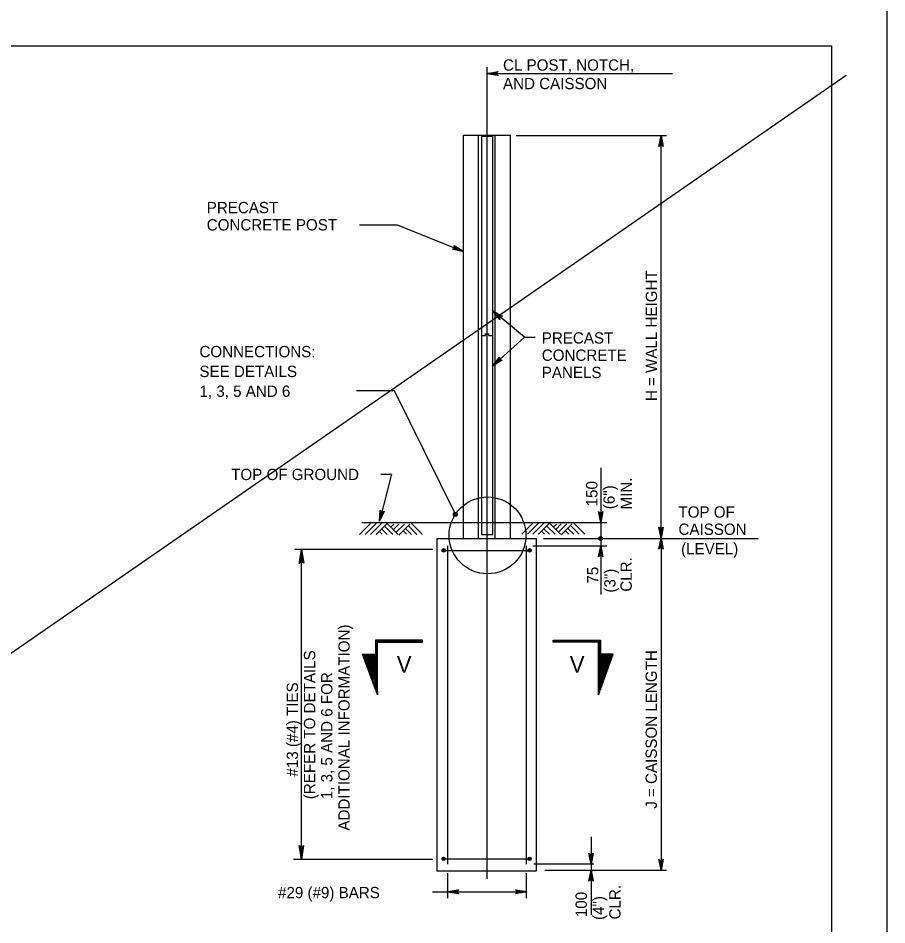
# Model space of a CAD drawing. Extents: x 3351 to 8430, y -3586 to 1457.
# Drawn here: x 5207.6 to 5443.3, y -3245.8 to -2999.8 of the extents above; entities that cross this region are included whole.
import ezdxf

# ---------------------------------------------------------------- set-up
doc = ezdxf.new("R2010")
doc.units = 0
for name, color, linetype in [('1', 7, 'Continuous'), ('2', 7, 'Continuous'), ('PLT-BNDY', 7, 'Continuous')]:
    doc.layers.add(name, color=color, linetype=linetype)

msp = doc.modelspace()

# ---------------------------------------------------------------- linework, layer by layer
at = {"layer": '1'}
for p, q in [((5334.86, -3233.31), (5334.86, -3013.08)), ((4647.23, -3558.13), (5432.26, -3015.32)), ((5334.86, -3014.84), (5385.15, -3014.84)), ((5328.4, -3141), (5328.4, -3031.53)), ((5328.4, -3031.53), (5341.15, -3031.53)), ((5332.53, -3141), (5332.53, -3031.53)), ((5337.03, -3141), (5337.03, -3031.53)), ((5341.15, -3141), (5341.15, -3031.53)), ((5342.76, -3031.69), (5383.56, -3031.69)), ((5382.05, -3140.87), (5382.05, -3031.69)), ((5300.23, -3055.93), (5310.42, -3055.93)), ((5310.42, -3055.93), (5328.4, -3063.11)), ((5336.36, -3085.91), (5336.36, -3067.18)), ((5344.99, -3086.41), (5336.36, -3079.21)), ((5333.36, -3085.91), (5333.36, -3103.66)), ((5334.38, -3085.91), (5334.38, -3085.43)), ((5334.38, -3085.43), (5335.34, -3085.43)), ((5335.34, -3085.91), (5335.34, -3085.43)), ((5336.36, -3103.35), (5336.36, -3085.91)), ((5344.99, -3086.41), (5336.36, -3094.16)), ((5344.99, -3086.41), (5347.89, -3086.41)), ((5299.39, -3100.83), (5309.58, -3100.83)), ((5309.58, -3100.83), (5326.23, -3134.45)), ((5365.67, -3121.82), (5365.67, -3141)), ((5308.89, -3123.53), (5305.67, -3136.33)), ((5305.99, -3123.53), (5308.89, -3123.53)), ((5300.85, -3136.68), (5367.31, -3136.68)), ((5300.22, -3139.89), (5303.22, -3136.89)), ((5301.72, -3139.89), (5304.72, -3136.89)), ((5303.22, -3139.89), (5306.22, -3136.89)), ((5304.72, -3139.89), (5307.72, -3136.89)), ((5306.39, -3139.83), (5305.57, -3139.01)), ((5307.72, -3139.89), (5306.22, -3138.39)), ((5309.22, -3139.89), (5306.97, -3137.64)), ((5310.72, -3139.89), (5307.72, -3136.89)), ((5309.57, -3137.12), (5308.75, -3137.95)), ((5310.9, -3137.07), (5309.39, -3138.57)), ((5312.4, -3137.07), (5310.14, -3139.32)), ((5313.9, -3137.07), (5310.89, -3140.07)), ((5312.98, -3139.83), (5312.16, -3139.01)), ((5314.31, -3139.89), (5312.81, -3138.39)), ((5315.81, -3139.89), (5313.56, -3137.64)), ((5317.31, -3139.89), (5314.31, -3136.89)), ((5344.28, -3139.86), (5347.28, -3136.86)), ((5345.78, -3139.86), (5348.78, -3136.86)), ((5347.28, -3139.86), (5350.28, -3136.86)), ((5348.78, -3139.86), (5351.78, -3136.86)), ((5350.45, -3139.8), (5349.63, -3138.98)), ((5351.78, -3139.86), (5350.28, -3138.36)), ((5353.28, -3139.86), (5351.03, -3137.61)), ((5354.78, -3139.86), (5351.78, -3136.86)), ((5353.63, -3137.09), (5352.81, -3137.92)), ((5354.96, -3137.04), (5353.46, -3138.54)), ((5356.46, -3137.04), (5354.21, -3139.29)), ((5357.96, -3137.04), (5354.96, -3140.04)), ((5357.04, -3139.8), (5356.22, -3138.98)), ((5358.37, -3139.86), (5356.87, -3138.36)), ((5359.87, -3139.86), (5357.62, -3137.61)), ((5361.37, -3139.86), (5358.37, -3136.86)), ((5348.24, -3141.12), (5321.24, -3141.12)), ((5321.24, -3141.12), (5321.24, -3231.12)), ((5348.24, -3231.12), (5348.24, -3141.12)), ((5350.11, -3141), (5408.38, -3141)), ((5365.67, -3141), (5365.67, -3143)), ((5382.05, -3140.87), (5382.05, -3230.97)), ((5320.09, -3144), (5282.59, -3144)), ((5283.86, -3147.74), (5284.45, -3143.94)), ((5284.45, -3143.94), (5284.02, -3147.54)), ((5284.29, -3147.41), (5284.45, -3143.94)), ((5284.45, -3228.12), (5284.45, -3143.94)), ((5284.45, -3143.94), (5284.65, -3147.41)), ((5284.91, -3147.53), (5284.45, -3143.94)), ((5284.45, -3143.94), (5285.09, -3147.73)), ((5284.45, -3143.94), (5284.47, -3147.41)), ((5324.18, -3229.33), (5324.18, -3142.94)), ((5345.54, -3229.33), (5345.54, -3143)), ((5347.27, -3143), (5367.31, -3143)), ((5365.67, -3143), (5365.67, -3156.19)), ((5323.04, -3144.22), (5346.37, -3144.22)), ((5284.02, -3147.54), (5283.86, -3147.74)), ((5284.02, -3147.54), (5284.29, -3147.41)), ((5284.29, -3147.41), (5284.65, -3147.41)), ((5284.65, -3147.41), (5284.91, -3147.53)), ((5285.09, -3147.73), (5284.91, -3147.53)), ((5363.04, -3221.92), (5363.04, -3229.33)), ((5284.45, -3228.12), (5283.82, -3224.33)), ((5283.82, -3224.33), (5284, -3224.52)), ((5284.26, -3224.65), (5284, -3224.52)), ((5284, -3224.52), (5284.45, -3228.12)), ((5284.45, -3228.12), (5284.26, -3224.65)), ((5284.62, -3224.65), (5284.26, -3224.65)), ((5284.45, -3228.12), (5284.44, -3224.65)), ((5285.04, -3224.32), (5284.45, -3228.12)), ((5284.45, -3228.12), (5284.88, -3224.51)), ((5284.62, -3224.65), (5284.45, -3228.12)), ((5284.88, -3224.51), (5284.62, -3224.65)), ((5284.88, -3224.51), (5285.04, -3224.32)), ((5320.09, -3228.08), (5282.25, -3228.08)), ((5323.04, -3227.9), (5346.37, -3227.9)), ((5363.85, -3229.33), (5347.54, -3229.33)), ((5363.04, -3229.33), (5363.04, -3230.97)), ((5321.24, -3231.12), (5348.24, -3231.12)), ((5324.18, -3238.56), (5324.18, -3231.77)), ((5345.54, -3238.56), (5345.54, -3231.77)), ((5350.54, -3230.97), (5383.56, -3230.97)), ((5363.04, -3230.97), (5363.04, -3243.06)), ((5319.98, -3236.85), (5324.18, -3236.85)), ((5324.18, -3236.85), (5345.54, -3236.85))]:
    msp.add_line(p, q, dxfattribs=at)
for points in [[(5334.86, -3014.84), (5337.84, -3014.28), (5337.61, -3014.44), (5337.5, -3014.64), (5337.46, -3014.84), (5337.5, -3015.04), (5337.61, -3015.24), (5337.84, -3015.4), (5334.86, -3014.84), (5337.61, -3015.24), (5337.5, -3015.04), (5334.86, -3014.84), (5337.46, -3014.84), (5337.5, -3014.64), (5334.86, -3014.84), (5337.61, -3014.44)], [(5336.36, -3067.18), (5336.36, -3031.91), (5333.36, -3031.91), (5333.36, -3067.91)], [(5382.05, -3031.69), (5382.61, -3034.67), (5382.53, -3034.55), (5382.45, -3034.44), (5382.35, -3034.38), (5382.25, -3034.32), (5382.15, -3034.3), (5382.05, -3034.29), (5381.95, -3034.3), (5381.85, -3034.32), (5381.75, -3034.38), (5381.65, -3034.44), (5381.57, -3034.55), (5381.49, -3034.67), (5382.05, -3031.69), (5381.57, -3034.55), (5381.65, -3034.44), (5382.05, -3031.69), (5381.75, -3034.38), (5381.85, -3034.32), (5382.05, -3031.69), (5381.95, -3034.3), (5382.05, -3034.29), (5382.05, -3031.69), (5382.15, -3034.3), (5382.25, -3034.32), (5382.05, -3031.69), (5382.35, -3034.38), (5382.45, -3034.44), (5382.05, -3031.69), (5382.53, -3034.55)], [(5328.4, -3063.11), (5325.42, -3062.52), (5325.56, -3062.49), (5325.7, -3062.46), (5325.79, -3062.39), (5325.88, -3062.32), (5325.93, -3062.23), (5325.99, -3062.14), (5326.01, -3062.04), (5326.03, -3061.95), (5326.01, -3061.83), (5325.99, -3061.72), (5325.91, -3061.6), (5325.84, -3061.48), (5328.4, -3063.11), (5325.91, -3061.6), (5325.99, -3061.72), (5328.4, -3063.11), (5326.01, -3061.83), (5326.03, -3061.95), (5328.4, -3063.11), (5326.01, -3062.04), (5325.99, -3062.14), (5328.4, -3063.11), (5325.93, -3062.23), (5325.88, -3062.32), (5328.4, -3063.11), (5325.79, -3062.39), (5325.7, -3062.46), (5328.4, -3063.11), (5325.56, -3062.49)], [(5333.37, -3067.91), (5333.36, -3067.91), (5333.36, -3085.91)], [(5336.36, -3079.21), (5339.01, -3080.69), (5338.73, -3080.67), (5338.51, -3080.74), (5338.36, -3080.88), (5338.26, -3081.05), (5338.22, -3081.28), (5338.29, -3081.55), (5336.36, -3079.21), (5338.22, -3081.28), (5338.26, -3081.05), (5336.36, -3079.21), (5338.36, -3080.88), (5338.51, -3080.74), (5336.36, -3079.21), (5338.73, -3080.67)], [(5333.36, -3085.91), (5334.38, -3085.91)], [(5335.34, -3085.91), (5336.36, -3085.91)], [(5336.36, -3094.16), (5338.21, -3091.75), (5338.14, -3092.02), (5338.19, -3092.25), (5338.3, -3092.42), (5338.46, -3092.55), (5338.68, -3092.62), (5338.96, -3092.59), (5336.36, -3094.16), (5338.68, -3092.62), (5338.46, -3092.55), (5336.36, -3094.16), (5338.3, -3092.42), (5338.19, -3092.25), (5336.36, -3094.16), (5338.14, -3092.02)], [(5333.36, -3102.91), (5333.36, -3121.65)], [(5336.36, -3121.68), (5336.36, -3102.98)], [(5333.36, -3139.91), (5336.36, -3139.91), (5336.36, -3121.13)], [(5333.36, -3121.44), (5333.36, -3139.91)], [(5305.67, -3136.33), (5305.86, -3133.3), (5305.91, -3133.43), (5305.96, -3133.56), (5306.04, -3133.64), (5306.12, -3133.72), (5306.21, -3133.76), (5306.31, -3133.8), (5306.41, -3133.81), (5306.51, -3133.82), (5306.62, -3133.79), (5306.73, -3133.75), (5306.84, -3133.66), (5306.94, -3133.57), (5305.67, -3136.33), (5306.84, -3133.66), (5306.73, -3133.75), (5305.67, -3136.33), (5306.62, -3133.79), (5306.51, -3133.82), (5305.67, -3136.33), (5306.41, -3133.81), (5306.31, -3133.8), (5305.67, -3136.33), (5306.21, -3133.76), (5306.12, -3133.72), (5305.67, -3136.33), (5306.04, -3133.64), (5305.96, -3133.56), (5305.67, -3136.33), (5305.91, -3133.43)], [(5365.67, -3136.68), (5365.11, -3133.7), (5365.19, -3133.81), (5365.27, -3133.93), (5365.37, -3133.99), (5365.47, -3134.05), (5365.57, -3134.06), (5365.67, -3134.08), (5365.77, -3134.06), (5365.87, -3134.05), (5365.97, -3133.99), (5366.07, -3133.93), (5366.15, -3133.81), (5366.23, -3133.7), (5365.67, -3136.68), (5366.15, -3133.81), (5366.07, -3133.93), (5365.67, -3136.68), (5365.97, -3133.99), (5365.87, -3134.05), (5365.67, -3136.68), (5365.77, -3134.06), (5365.67, -3134.08), (5365.67, -3136.68), (5365.57, -3134.06), (5365.47, -3134.05), (5365.67, -3136.68), (5365.37, -3133.99), (5365.27, -3133.93), (5365.67, -3136.68), (5365.19, -3133.81)], [(5382.05, -3140.87), (5381.49, -3137.89), (5381.57, -3138), (5381.65, -3138.12), (5381.75, -3138.18), (5381.85, -3138.23), (5381.95, -3138.25), (5382.05, -3138.27), (5382.15, -3138.25), (5382.25, -3138.23), (5382.35, -3138.18), (5382.45, -3138.12), (5382.53, -3138), (5382.61, -3137.89), (5382.05, -3140.87), (5382.53, -3138), (5382.45, -3138.12), (5382.05, -3140.87), (5382.35, -3138.18), (5382.25, -3138.23), (5382.05, -3140.87), (5382.15, -3138.25), (5382.05, -3138.27), (5382.05, -3140.87), (5381.95, -3138.25), (5381.85, -3138.23), (5382.05, -3140.87), (5381.75, -3138.18), (5381.65, -3138.12), (5382.05, -3140.87), (5381.57, -3138)], [(5382.05, -3140.87), (5382.61, -3143.85), (5382.53, -3143.74), (5382.45, -3143.62), (5382.35, -3143.56), (5382.25, -3143.5), (5382.15, -3143.49), (5382.05, -3143.47), (5381.95, -3143.49), (5381.85, -3143.5), (5381.75, -3143.56), (5381.65, -3143.62), (5381.57, -3143.74), (5381.49, -3143.85), (5382.05, -3140.87), (5381.57, -3143.74), (5381.65, -3143.62), (5382.05, -3140.87), (5381.75, -3143.56), (5381.85, -3143.5), (5382.05, -3140.87), (5381.95, -3143.49), (5382.05, -3143.47), (5382.05, -3140.87), (5382.15, -3143.49), (5382.25, -3143.5), (5382.05, -3140.87), (5382.35, -3143.56), (5382.45, -3143.62), (5382.05, -3140.87), (5382.53, -3143.74)], [(5365.67, -3143), (5366.23, -3145.98), (5366.15, -3145.86), (5366.07, -3145.75), (5365.97, -3145.69), (5365.87, -3145.63), (5365.77, -3145.61), (5365.67, -3145.6), (5365.57, -3145.61), (5365.47, -3145.63), (5365.37, -3145.69), (5365.27, -3145.75), (5365.19, -3145.86), (5365.11, -3145.98), (5365.67, -3143), (5365.19, -3145.86), (5365.27, -3145.75), (5365.67, -3143), (5365.37, -3145.69), (5365.47, -3145.63), (5365.67, -3143), (5365.57, -3145.61), (5365.67, -3145.6), (5365.67, -3143), (5365.77, -3145.61), (5365.87, -3145.63), (5365.67, -3143), (5365.97, -3145.69), (5366.07, -3145.75), (5365.67, -3143), (5366.15, -3145.86)], [(5317.35, -3168.88), (5304.82, -3168.88), (5304.82, -3182.68), (5305.09, -3183.41), (5305.09, -3169.15), (5317.35, -3169.15), (5317.35, -3168.61), (5304.55, -3168.61), (5304.55, -3181.95), (5301.06, -3172.35), (5304.55, -3172.35), (5305.09, -3183.41), (5301.49, -3172.69), (5304.3, -3172.67), (5304.39, -3180.86), (5301.86, -3172.98), (5304, -3172.98), (5304.09, -3179.22), (5302.24, -3173.28), (5303.67, -3173.29), (5303.92, -3178.13), (5302.64, -3173.57), (5303.41, -3173.58), (5303.66, -3176.7), (5302.91, -3173.82), (5303.23, -3173.86), (5303.43, -3175.56), (5303.07, -3173.83), (5301.06, -3172.35), (5304.55, -3172.35), (5303.23, -3173.86), (5305.09, -3183.41)], [(5352.78, -3168.88), (5365.31, -3168.88), (5365.31, -3182.68), (5365.04, -3183.41), (5365.04, -3169.15), (5352.78, -3169.15), (5352.78, -3168.61), (5365.58, -3168.61), (5365.58, -3181.95), (5369.07, -3172.35), (5365.58, -3172.35), (5365.04, -3183.41), (5368.64, -3172.69), (5365.83, -3172.67), (5365.74, -3180.86), (5368.27, -3172.98), (5366.13, -3172.98), (5366.04, -3179.22), (5367.89, -3173.28), (5366.46, -3173.29), (5366.21, -3178.13), (5367.49, -3173.57), (5366.72, -3173.58), (5366.47, -3176.7), (5367.22, -3173.82), (5366.9, -3173.86), (5366.7, -3175.56), (5367.06, -3173.83), (5369.07, -3172.35), (5365.58, -3172.35), (5366.9, -3173.86), (5365.04, -3183.41)], [(5363.04, -3229.33), (5362.48, -3226.35), (5362.56, -3226.46), (5362.64, -3226.58), (5362.74, -3226.64), (5362.84, -3226.69), (5362.94, -3226.71), (5363.04, -3226.73), (5363.14, -3226.71), (5363.24, -3226.69), (5363.34, -3226.64), (5363.44, -3226.58), (5363.52, -3226.46), (5363.6, -3226.35), (5363.04, -3229.33), (5363.52, -3226.46), (5363.44, -3226.58), (5363.04, -3229.33), (5363.34, -3226.64), (5363.24, -3226.69), (5363.04, -3229.33), (5363.14, -3226.71), (5363.04, -3226.73), (5363.04, -3229.33), (5362.94, -3226.71), (5362.84, -3226.69), (5363.04, -3229.33), (5362.74, -3226.64), (5362.64, -3226.58), (5363.04, -3229.33), (5362.56, -3226.46)], [(5382.05, -3230.97), (5381.49, -3227.99), (5381.57, -3228.1), (5381.65, -3228.22), (5381.75, -3228.28), (5381.85, -3228.34), (5381.95, -3228.35), (5382.05, -3228.37), (5382.15, -3228.35), (5382.25, -3228.34), (5382.35, -3228.28), (5382.45, -3228.22), (5382.53, -3228.1), (5382.61, -3227.99), (5382.05, -3230.97), (5382.53, -3228.1), (5382.45, -3228.22), (5382.05, -3230.97), (5382.35, -3228.28), (5382.25, -3228.34), (5382.05, -3230.97), (5382.15, -3228.35), (5382.05, -3228.37), (5382.05, -3230.97), (5381.95, -3228.35), (5381.85, -3228.34), (5382.05, -3230.97), (5381.75, -3228.28), (5381.65, -3228.22), (5382.05, -3230.97), (5381.57, -3228.1)], [(5363.04, -3230.97), (5363.6, -3233.95), (5363.52, -3233.83), (5363.44, -3233.72), (5363.34, -3233.66), (5363.24, -3233.6), (5363.14, -3233.58), (5363.04, -3233.57), (5362.94, -3233.58), (5362.84, -3233.6), (5362.74, -3233.66), (5362.64, -3233.72), (5362.56, -3233.83), (5362.48, -3233.95), (5363.04, -3230.97), (5362.56, -3233.83), (5362.64, -3233.72), (5363.04, -3230.97), (5362.74, -3233.66), (5362.84, -3233.6), (5363.04, -3230.97), (5362.94, -3233.58), (5363.04, -3233.57), (5363.04, -3230.97), (5363.14, -3233.58), (5363.24, -3233.6), (5363.04, -3230.97), (5363.34, -3233.66), (5363.44, -3233.72), (5363.04, -3230.97), (5363.52, -3233.83)], [(5324.18, -3236.85), (5327.17, -3236.29), (5327.05, -3236.37), (5326.94, -3236.45), (5326.88, -3236.55), (5326.82, -3236.65), (5326.8, -3236.75), (5326.78, -3236.85), (5326.8, -3236.95), (5326.82, -3237.05), (5326.88, -3237.15), (5326.94, -3237.25), (5327.05, -3237.33), (5327.17, -3237.41), (5324.18, -3236.85), (5327.05, -3237.33), (5326.94, -3237.25), (5324.18, -3236.85), (5326.88, -3237.15), (5326.82, -3237.05), (5324.18, -3236.85), (5326.8, -3236.95), (5326.78, -3236.85), (5324.18, -3236.85), (5326.8, -3236.75), (5326.82, -3236.65), (5324.18, -3236.85), (5326.88, -3236.55), (5326.94, -3236.45), (5324.18, -3236.85), (5327.05, -3236.37)], [(5345.54, -3236.85), (5342.56, -3237.41), (5342.68, -3237.33), (5342.79, -3237.25), (5342.85, -3237.15), (5342.91, -3237.05), (5342.93, -3236.95), (5342.94, -3236.85), (5342.93, -3236.75), (5342.91, -3236.65), (5342.85, -3236.55), (5342.79, -3236.45), (5342.68, -3236.37), (5342.56, -3236.29), (5345.54, -3236.85), (5342.68, -3236.37), (5342.79, -3236.45), (5345.54, -3236.85), (5342.85, -3236.55), (5342.91, -3236.65), (5345.54, -3236.85), (5342.93, -3236.75), (5342.94, -3236.85), (5345.54, -3236.85), (5342.93, -3236.95), (5342.91, -3237.05), (5345.54, -3236.85), (5342.85, -3237.15), (5342.79, -3237.25), (5345.54, -3236.85), (5342.68, -3237.33)]]:
    msp.add_lwpolyline(points, dxfattribs=at)
for centre, radius in [((5334.96, -3140.15), 10.43), ((5326.23, -3134.45), 0.533), ((5326.23, -3134.45), 0.267), ((5365.67, -3141), 0.533), ((5365.67, -3141), 0.267), ((5323.04, -3144.22), 0.468), ((5323.04, -3144.22), 0.354), ((5323.04, -3144.22), 0.253), ((5346.37, -3144.22), 0.468), ((5346.37, -3144.22), 0.354), ((5346.37, -3144.22), 0.253), ((5323.04, -3144.22), 0.143), ((5346.37, -3144.22), 0.143), ((5323.04, -3227.9), 0.468), ((5323.04, -3227.9), 0.354), ((5323.04, -3227.9), 0.253), ((5346.37, -3227.9), 0.468), ((5346.37, -3227.9), 0.354), ((5346.37, -3227.9), 0.253), ((5323.04, -3227.9), 0.143), ((5346.37, -3227.9), 0.143)]:
    msp.add_circle(centre, radius, dxfattribs=at)
at = {"layer": '2'}
for p, q in [((4642.34, -3007.31), (5428.34, -3007.31)), ((5428.34, -3007.31), (5428.34, -3571.31))]:
    msp.add_line(p, q, dxfattribs=at)
at = {"layer": 'PLT-BNDY'}
msp.add_lwpolyline([(4602.34, -2992.31), (5443.34, -2992.31), (5443.34, -3586.31), (4602.34, -3586.31)], close=True, dxfattribs=at)

# ---------------------------------------------------------------- texts
at = {"layer": '1'}
for s, height, p in [('CL POST, NOTCH, ', 3.072, (5339.16, -3014.06)), ('AND CAISSON', 3.072, (5339.16, -3019.09)), ('PRECAST', 3.072, (5258.75, -3052.74)), ('CONCRETE POST', 3.072, (5258.75, -3057.42)), ('PRECAST', 3.072, (5349.68, -3088.12)), ('CONNECTIONS: ', 3.072, (5256.77, -3091.82)), ('CONCRETE', 3.072, (5349.68, -3092.79)), ('SEE DETAILS', 3.072, (5256.77, -3097.19)), ('PANELS', 3.072, (5349.68, -3097.47)), ('1, 3, 5 AND 6', 3.072, (5256.77, -3102.57)), ('TOP OF GROUND', 3.072, (5265.38, -3125.15)), ('TOP OF', 3.072, (5386.78, -3135.34)), ('CAISSON', 3.072, (5386.78, -3140.02)), ('(LEVEL)', 3.072, (5387.49, -3145.3)), ('V', 4.48, (5310.33, -3177.39)), ('V', 4.48, (5357.28, -3177.39)), ('#29 (#9) BARS', 3.072, (5278.1, -3238.6))]:
    msp.add_text(s, height=height, dxfattribs=at).set_placement(p)
for s, p in [('H = WALL HEIGHT', (5380.97, -3103.72)), ('150', (5364.78, -3132.27)), ('(6")', (5369.46, -3133.04)), ('MIN.', (5374.13, -3133.11)), ('CLR.', (5374.12, -3155.43)), ('75', (5365.03, -3153.23)), ('(3")', (5369.7, -3155.67)), ('ADDITIONAL INFORMATION)', (5297.54, -3220.25)), ('(REFER TO DETAILS', (5288.19, -3211.73)), ('J = CAISSON LENGTH', (5380.93, -3214.33)), ('1, 3, 5 AND 6 FOR', (5292.86, -3211.74)), ('#13 (#4) TIES', (5283.52, -3205.59)), ('100', (5361.92, -3243.72)), ('CLR.', (5371.06, -3244.35)), ('(4")', (5366.59, -3244.49))]:
    msp.add_text(s, height=3.072, rotation=90, dxfattribs=at).set_placement(p)

doc.saveas('drawing.dxf')
